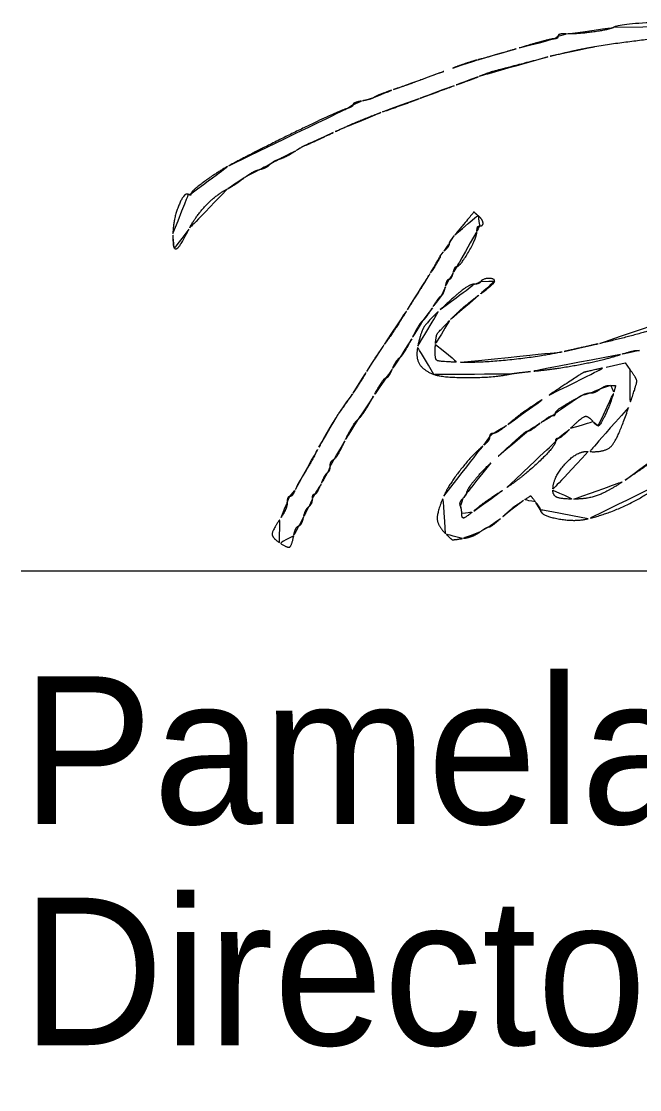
# Model space of a CAD drawing. Extents: x 208586767.6 to 208586821.4, y -134301046.9 to -134301022.9.
# Drawn here: x 208586817.913 to 208586818.5, y -134301044.142 to -134301043.128 of the extents above; entities that cross this region are included whole.
import ezdxf

# ---------------------------------------------------------------- set-up
doc = ezdxf.new("R2010")
doc.units = 0
doc.layers.add('SH_Data', color=7, linetype='Continuous')
doc.layers.add('SH_Text', color=7, linetype='Continuous')

msp = doc.modelspace()

# ---------------------------------------------------------------- linework, layer by layer
at = {"layer": 'SH_Data'}
msp.add_line((208586817.9133, -134301043.6494), (208586821.4133, -134301043.6494), dxfattribs=at)
msp.add_lwpolyline([(208586818.4678, -134301043.4561), (208586818.4858, -134301043.452), (208586818.4905, -134301043.4582)], dxfattribs=at)
for points in [[(208586818.4752, -134301043.1335), (208586818.482, -134301043.1293), (208586818.599, -134301043.127), (208586818.6334, -134301043.1304)], [(208586818.4222, -134301043.1419), (208586818.4222, -134301043.1405), (208586818.4263, -134301043.1395), (208586818.4312, -134301043.1397)], [(208586818.4312, -134301043.1397), (208586818.4408, -134301043.14), (208586818.4718, -134301043.1356), (208586818.4752, -134301043.1335)], [(208586818.7059, -134301043.1611), (208586818.6554, -134301043.1421), (208586818.5474, -134301043.1381), (208586818.457, -134301043.1519)], [(208586818.3855, -134301043.1531), (208586818.4016, -134301043.1483), (208586818.4164, -134301043.1444), (208586818.4185, -134301043.1444)], [(208586818.4185, -134301043.1444), (208586818.4206, -134301043.1444), (208586818.4222, -134301043.1433), (208586818.4222, -134301043.1419)], [(208586818.3466, -134301043.1642), (208586818.3519, -134301043.1629), (208586818.3694, -134301043.1578), (208586818.3855, -134301043.1531)], [(208586818.4126, -134301043.1616), (208586818.3616, -134301043.1748), (208586818.3574, -134301043.176), (208586818.3466, -134301043.1804)], [(208586818.457, -134301043.1519), (208586818.4478, -134301043.1533), (208586818.4278, -134301043.1577), (208586818.4126, -134301043.1616)], [(208586818.3226, -134301043.1721), (208586818.3306, -134301043.1691), (208586818.3414, -134301043.1656), (208586818.3466, -134301043.1642)], [(208586818.2662, -134301043.1926), (208586818.281, -134301043.1876), (208586818.2874, -134301043.1852), (208586818.3226, -134301043.1721)], [(208586818.3466, -134301043.1804), (208586818.344, -134301043.1815), (208586818.3337, -134301043.1853), (208586818.3238, -134301043.1889)], [(208586818.3238, -134301043.1889), (208586818.3139, -134301043.1925), (208586818.2988, -134301043.1981), (208586818.2902, -134301043.2013)], [(208586818.2368, -134301043.2033), (208586818.2418, -134301043.2023), (208586818.2469, -134301043.2008), (208586818.2482, -134301043.1998)], [(208586818.2482, -134301043.1998), (208586818.2496, -134301043.1988), (208586818.2577, -134301043.1956), (208586818.2662, -134301043.1926)], [(208586818.2902, -134301043.2013), (208586818.2817, -134301043.2045), (208586818.2655, -134301043.2104), (208586818.2542, -134301043.2144)], [(208586818.1102, -134301043.2648), (208586818.1405, -134301043.2486), (208586818.2141, -134301043.2129), (208586818.2224, -134301043.2105)], [(208586818.2224, -134301043.2105), (208586818.2254, -134301043.2096), (208586818.2278, -134301043.208), (208586818.2278, -134301043.2069)], [(208586818.2278, -134301043.2069), (208586818.2278, -134301043.2058), (208586818.2319, -134301043.2042), (208586818.2368, -134301043.2033)], [(208586818.2542, -134301043.2144), (208586818.243, -134301043.2184), (208586818.2227, -134301043.227), (208586818.209, -134301043.2334)], [(208586818.209, -134301043.2334), (208586818.1954, -134301043.2399), (208586818.1837, -134301043.2452), (208586818.1832, -134301043.2452)], [(208586818.1732, -134301043.2509), (208586818.1683, -134301043.254), (208586818.1616, -134301043.2574), (208586818.1584, -134301043.2584)], [(208586818.1832, -134301043.2452), (208586818.1826, -134301043.2452), (208586818.1781, -134301043.2478), (208586818.1732, -134301043.2509)], [(208586818.1584, -134301043.2584), (208586818.1551, -134301043.2594), (208586818.151, -134301043.2617), (208586818.1492, -134301043.2635)], [(208586818.0742, -134301043.2914), (208586818.0742, -134301043.2893), (208586818.0996, -134301043.2705), (208586818.1102, -134301043.2648)], [(208586818.1395, -134301043.2684), (208586818.1359, -134301043.2692), (208586818.1293, -134301043.2729), (208586818.1246, -134301043.2764)], [(208586818.1492, -134301043.2635), (208586818.1474, -134301043.2653), (208586818.143, -134301043.2675), (208586818.1395, -134301043.2684)], [(208586818.1246, -134301043.2764), (208586818.12, -134301043.28), (208586818.1129, -134301043.2847), (208586818.1088, -134301043.2868)], [(208586818.0571, -134301043.3293), (208586818.0572, -134301043.3161), (208586818.0678, -134301043.2895), (208586818.072, -134301043.2921)], [(208586818.072, -134301043.2921), (208586818.0732, -134301043.2929), (208586818.0742, -134301043.2926), (208586818.0742, -134301043.2914)], [(208586818.1088, -134301043.2868), (208586818.0983, -134301043.2921), (208586818.0784, -134301043.313), (208586818.0722, -134301043.3251)], [(208586818.3244, -134301043.3304), (208586818.343, -134301043.3082), (208586818.3423, -134301043.3088), (208586818.3464, -134301043.3122)], [(208586818.3464, -134301043.3122), (208586818.3507, -134301043.3157), (208586818.3516, -134301043.322), (208586818.3478, -134301043.322)], [(208586818.3478, -134301043.322), (208586818.3465, -134301043.322), (208586818.3454, -134301043.3243), (208586818.3454, -134301043.3271)], [(208586818.0584, -134301043.343), (208586818.0576, -134301043.3422), (208586818.057, -134301043.336), (208586818.0571, -134301043.3293)], [(208586818.0722, -134301043.3251), (208586818.0656, -134301043.338), (208586818.0603, -134301043.3449), (208586818.0584, -134301043.343)], [(208586818.319, -134301043.339), (208586818.319, -134301043.3378), (208586818.3215, -134301043.3339), (208586818.3244, -134301043.3304)], [(208586818.3454, -134301043.3271), (208586818.3454, -134301043.3327), (208586818.3295, -134301043.3604), (208586818.3263, -134301043.3604)], [(208586818.3142, -134301043.346), (208586818.3169, -134301043.3434), (208586818.319, -134301043.3402), (208586818.319, -134301043.339)], [(208586818.3015, -134301043.3665), (208586818.307, -134301043.3579), (208586818.3111, -134301043.3508), (208586818.3105, -134301043.3508)], [(208586818.3105, -134301043.3508), (208586818.3099, -134301043.3508), (208586818.3116, -134301043.3487), (208586818.3142, -134301043.346)], [(208586818.3263, -134301043.3604), (208586818.3253, -134301043.3604), (208586818.3237, -134301043.3631), (208586818.3229, -134301043.3664)], [(208586818.2794, -134301043.4015), (208586818.286, -134301043.3909), (208586818.296, -134301043.3751), (208586818.3015, -134301043.3665)], [(208586818.3192, -134301043.3724), (208586818.318, -134301043.3724), (208586818.3163, -134301043.3756), (208586818.3155, -134301043.3796)], [(208586818.3229, -134301043.3664), (208586818.322, -134301043.3697), (208586818.3204, -134301043.3724), (208586818.3192, -134301043.3724)], [(208586818.343, -134301043.3772), (208586818.3455, -134301043.3772), (208586818.3482, -134301043.3761), (208586818.349, -134301043.3748)], [(208586818.3622, -134301043.3744), (208586818.3622, -134301043.3756), (208586818.3555, -134301043.3815), (208586818.3472, -134301043.3876)], [(208586818.349, -134301043.3748), (208586818.3508, -134301043.3719), (208586818.3622, -134301043.3716), (208586818.3622, -134301043.3744)], [(208586818.3106, -134301043.4014), (208586818.3263, -134301043.3868), (208586818.3391, -134301043.3772), (208586818.343, -134301043.3772)], [(208586818.3155, -134301043.3796), (208586818.3146, -134301043.3835), (208586818.3128, -134301043.3874), (208586818.3116, -134301043.3882)], [(208586818.3116, -134301043.3882), (208586818.3103, -134301043.389), (208586818.3065, -134301043.3941), (208586818.3031, -134301043.3996)], [(208586818.3472, -134301043.3876), (208586818.339, -134301043.3937), (208586818.3265, -134301043.4045), (208586818.3195, -134301043.4117)], [(208586818.4618, -134301043.4335), (208586818.4988, -134301043.4254), (208586818.5651, -134301043.4025), (208586818.5736, -134301043.3949)], [(208586818.2577, -134301043.4344), (208586818.2631, -134301043.427), (208586818.2728, -134301043.4121), (208586818.2794, -134301043.4015)], [(208586818.2893, -134301043.436), (208586818.2921, -134301043.423), (208586818.2982, -134301043.413), (208586818.3106, -134301043.4014)], [(208586818.3031, -134301043.3996), (208586818.2997, -134301043.4051), (208586818.2956, -134301043.4107), (208586818.2939, -134301043.412)], [(208586818.2939, -134301043.412), (208586818.2922, -134301043.4134), (208586818.2876, -134301043.421), (208586818.2836, -134301043.429)], [(208586818.3195, -134301043.4117), (208586818.3087, -134301043.4226), (208586818.3066, -134301043.4263), (208586818.306, -134301043.4346)], [(208586818.241, -134301043.46), (208586818.2448, -134301043.4534), (208586818.2523, -134301043.4419), (208586818.2577, -134301043.4344)], [(208586818.2836, -134301043.429), (208586818.2795, -134301043.437), (208586818.2745, -134301043.445), (208586818.2723, -134301043.4468)], [(208586818.306, -134301043.4346), (208586818.3052, -134301043.448), (208586818.3092, -134301043.4509), (208586818.3298, -134301043.4514)], [(208586818.4282, -134301043.4411), (208586818.4362, -134301043.4393), (208586818.4513, -134301043.4359), (208586818.4618, -134301043.4335)], [(208586818.3046, -134301043.4629), (208586818.2942, -134301043.4589), (208586818.2871, -134301043.4465), (208586818.2893, -134301043.436)], [(208586818.3298, -134301043.4514), (208586818.3491, -134301043.452), (208586818.4069, -134301043.4459), (208586818.4282, -134301043.4411)], [(208586818.4816, -134301043.444), (208586818.4652, -134301043.4493), (208586818.4201, -134301043.4578), (208586818.3963, -134301043.4601)], [(208586818.4996, -134301043.4403), (208586818.498, -134301043.4397), (208586818.4899, -134301043.4414), (208586818.4816, -134301043.444)], [(208586818.2723, -134301043.4468), (208586818.2701, -134301043.4486), (208586818.2669, -134301043.4536), (208586818.265, -134301043.458)], [(208586818.2279, -134301043.4807), (208586818.2313, -134301043.4759), (208586818.2371, -134301043.4666), (208586818.241, -134301043.46)], [(208586818.2593, -134301043.466), (208586818.258, -134301043.466), (208586818.2526, -134301043.4739), (208586818.2473, -134301043.4836)], [(208586818.265, -134301043.458), (208586818.2632, -134301043.4624), (208586818.2606, -134301043.466), (208586818.2593, -134301043.466)], [(208586818.3759, -134301043.4627), (208586818.3622, -134301043.4658), (208586818.3127, -134301043.4659), (208586818.3046, -134301043.4629)], [(208586818.3963, -134301043.4601), (208586818.388, -134301043.4609), (208586818.3788, -134301043.4621), (208586818.3759, -134301043.4627)], [(208586818.4138, -134301043.4825), (208586818.4455, -134301043.4614), (208586818.4469, -134301043.4608), (208586818.4678, -134301043.4561)], [(208586818.4905, -134301043.4582), (208586818.4971, -134301043.4669), (208586818.497, -134301043.4718), (208586818.4892, -134301043.4944)], [(208586818.4719, -134301043.4733), (208586818.469, -134301043.4733), (208586818.4645, -134301043.475), (208586818.462, -134301043.4769)], [(208586818.4752, -134301043.4798), (208586818.4769, -134301043.474), (208586818.4765, -134301043.4732), (208586818.4719, -134301043.4733)], [(208586818.2144, -134301043.4999), (208586818.2185, -134301043.4941), (208586818.2246, -134301043.4854), (208586818.2279, -134301043.4807)], [(208586818.2473, -134301043.4836), (208586818.242, -134301043.4932), (208586818.2353, -134301043.5032), (208586818.2324, -134301043.5058)], [(208586818.3746, -134301043.5104), (208586818.3883, -134301043.4993), (208586818.3864, -134301043.5007), (208586818.4138, -134301043.4825)], [(208586818.4435, -134301043.4835), (208586818.4291, -134301043.4915), (208586818.4198, -134301043.4979), (208586818.4198, -134301043.4999)], [(208586818.4533, -134301043.4804), (208586818.451, -134301043.4804), (208586818.4466, -134301043.4818), (208586818.4435, -134301043.4835)], [(208586818.462, -134301043.4769), (208586818.4594, -134301043.4788), (208586818.4555, -134301043.4804), (208586818.4533, -134301043.4804)], [(208586818.4605, -134301043.5116), (208586818.4623, -134301043.5116), (208586818.4721, -134301043.4905), (208586818.4752, -134301043.4798)], [(208586818.4892, -134301043.4944), (208586818.479, -134301043.5243), (208586818.467, -134301043.5373), (208586818.451, -134301043.536)], [(208586818.1955, -134301043.532), (208586818.2018, -134301043.5201), (208586818.2103, -134301043.5057), (208586818.2144, -134301043.4999)], [(208586818.2324, -134301043.5058), (208586818.2296, -134301043.5083), (208586818.2241, -134301043.5174), (208586818.2201, -134301043.526)], [(208586818.4172, -134301043.502), (208586818.4157, -134301043.502), (208586818.4104, -134301043.5053), (208586818.4054, -134301043.5092)], [(208586818.4198, -134301043.4999), (208586818.4198, -134301043.501), (208586818.4187, -134301043.502), (208586818.4172, -134301043.502)], [(208586818.4342, -134301043.514), (208586818.4444, -134301043.5039), (208586818.4509, -134301043.5021), (208586818.4558, -134301043.508)], [(208586818.3608, -134301043.5188), (208586818.3627, -134301043.5188), (208586818.3689, -134301043.515), (208586818.3746, -134301043.5104)], [(208586818.3943, -134301043.5164), (208586818.3924, -134301043.5164), (208586818.3839, -134301043.5237), (208586818.3586, -134301043.5469)], [(208586818.4054, -134301043.5092), (208586818.4004, -134301043.5132), (208586818.3954, -134301043.5164), (208586818.3943, -134301043.5164)], [(208586818.4222, -134301043.5236), (208586818.4236, -134301043.5236), (208586818.429, -134301043.5193), (208586818.4342, -134301043.514)], [(208586818.4558, -134301043.508), (208586818.4575, -134301043.51), (208586818.4596, -134301043.5116), (208586818.4605, -134301043.5116)], [(208586818.2201, -134301043.526), (208586818.2162, -134301043.5346), (208586818.2115, -134301043.5425), (208586818.2096, -134301043.5435)], [(208586818.352, -134301043.53), (208586818.355, -134301043.5276), (208586818.3574, -134301043.5241), (208586818.3574, -134301043.5222)], [(208586818.3574, -134301043.5222), (208586818.3574, -134301043.5204), (208586818.359, -134301043.5188), (208586818.3608, -134301043.5188)], [(208586818.3738, -134301043.5702), (208586818.3894, -134301043.5598), (208586818.4198, -134301043.531), (208586818.4198, -134301043.5267)], [(208586818.4198, -134301043.5267), (208586818.4198, -134301043.525), (208586818.4209, -134301043.5236), (208586818.4222, -134301043.5236)], [(208586818.18, -134301043.5596), (208586818.1823, -134301043.5563), (208586818.1892, -134301043.5439), (208586818.1955, -134301043.532)], [(208586818.314, -134301043.5783), (208586818.3184, -134301043.5678), (208586818.3417, -134301043.5384), (208586818.352, -134301043.53)], [(208586818.451, -134301043.536), (208586818.4406, -134301043.5351), (208586818.4174, -134301043.5605), (208586818.4174, -134301043.5727)], [(208586818.4858, -134301043.5633), (208586818.5044, -134301043.5509), (208586818.5268, -134301043.5342), (208586818.5286, -134301043.5315)], [(208586818.2096, -134301043.5435), (208586818.2078, -134301043.5446), (208586818.2062, -134301043.5475), (208586818.2062, -134301043.55)], [(208586818.3586, -134301043.5469), (208586818.3495, -134301043.5553), (208586818.3358, -134301043.5724), (208586818.3358, -134301043.5754)], [(208586818.2037, -134301043.5561), (208586818.2024, -134301043.5569), (208586818.1996, -134301043.5619), (208586818.1975, -134301043.567)], [(208586818.2062, -134301043.55), (208586818.2062, -134301043.5525), (208586818.2051, -134301043.5552), (208586818.2037, -134301043.5561)], [(208586818.1732, -134301043.5722), (208586818.1747, -134301043.5686), (208586818.1778, -134301043.5629), (208586818.18, -134301043.5596)], [(208586818.1975, -134301043.567), (208586818.1954, -134301043.5722), (208586818.1928, -134301043.5764), (208586818.1916, -134301043.5764)], [(208586818.4374, -134301043.5812), (208586818.4504, -134301043.5812), (208586818.4695, -134301043.5742), (208586818.4858, -134301043.5633)], [(208586818.5178, -134301043.5675), (208586818.5083, -134301043.5766), (208586818.4695, -134301043.5954), (208586818.451, -134301043.5998)], [(208586818.1679, -134301043.5788), (208586818.1692, -134301043.5788), (208586818.1716, -134301043.5758), (208586818.1732, -134301043.5722)], [(208586818.1916, -134301043.5764), (208586818.1904, -134301043.5764), (208586818.1894, -134301043.5784), (208586818.1894, -134301043.5809)], [(208586818.3358, -134301043.5754), (208586818.3358, -134301043.5761), (208586818.3342, -134301043.5784), (208586818.3321, -134301043.5805)], [(208586818.3423, -134301043.5925), (208586818.3498, -134301043.5864), (208586818.355, -134301043.5827), (208586818.3738, -134301043.5702)], [(208586818.4174, -134301043.5727), (208586818.4174, -134301043.5779), (208586818.4253, -134301043.5812), (208586818.4374, -134301043.5812)], [(208586818.1596, -134301043.5987), (208586818.1628, -134301043.594), (208586818.1654, -134301043.5876), (208586818.1654, -134301043.5845)], [(208586818.1654, -134301043.5845), (208586818.1654, -134301043.5814), (208586818.1665, -134301043.5788), (208586818.1679, -134301043.5788)], [(208586818.1894, -134301043.5809), (208586818.1894, -134301043.5834), (208586818.1879, -134301043.5867), (208586818.186, -134301043.5883)], [(208586818.3156, -134301043.614), (208586818.308, -134301043.6064), (208586818.3074, -134301043.5936), (208586818.314, -134301043.5783)], [(208586818.3321, -134301043.5805), (208586818.3301, -134301043.5826), (208586818.329, -134301043.5858), (208586818.3297, -134301043.5877)], [(208586818.3297, -134301043.5877), (208586818.3304, -134301043.5896), (208586818.331, -134301043.5927), (208586818.331, -134301043.5946)], [(208586818.3896, -134301043.5824), (208586818.3813, -134301043.5878), (208586818.3788, -134301043.5898), (208586818.3676, -134301043.5998)], [(208586818.4008, -134301043.5838), (208586818.3964, -134301043.578), (208586818.3963, -134301043.578), (208586818.3896, -134301043.5824)], [(208586818.4054, -134301043.5912), (208586818.4054, -134301043.5903), (208586818.4033, -134301043.587), (208586818.4008, -134301043.5838)], [(208586818.186, -134301043.5883), (208586818.1841, -134301043.5899), (208586818.1818, -134301043.5944), (208586818.181, -134301043.5983)], [(208586818.331, -134301043.5946), (208586818.331, -134301043.5995), (208586818.3345, -134301043.5988), (208586818.3423, -134301043.5925)], [(208586818.451, -134301043.5998), (208586818.4382, -134301043.6029), (208586818.4056, -134301043.5967), (208586818.4054, -134301043.5912)], [(208586818.158, -134301043.6224), (208586818.1509, -134301043.6176), (208586818.1514, -134301043.6108), (208586818.1596, -134301043.5987)], [(208586818.1763, -134301043.6067), (208586818.1745, -134301043.6074), (208586818.1724, -134301043.6116), (208586818.1716, -134301043.616)], [(208586818.181, -134301043.5983), (208586818.1801, -134301043.6023), (208586818.178, -134301043.6061), (208586818.1763, -134301043.6067)], [(208586818.3568, -134301043.6076), (208586818.3557, -134301043.6076), (208586818.3519, -134301043.6097), (208586818.3483, -134301043.6123)], [(208586818.3676, -134301043.5998), (208586818.3628, -134301043.6041), (208586818.3579, -134301043.6076), (208586818.3568, -134301043.6076)], [(208586818.1716, -134301043.616), (208586818.1698, -134301043.6257), (208586818.1656, -134301043.6277), (208586818.158, -134301043.6224)], [(208586818.3318, -134301043.6186), (208586818.3231, -134301043.62), (208586818.321, -134301043.6194), (208586818.3156, -134301043.614)], [(208586818.3483, -134301043.6123), (208586818.3448, -134301043.6149), (208586818.3373, -134301043.6178), (208586818.3318, -134301043.6186)]]:
    msp.add_open_spline(points, degree=2, dxfattribs=at)

# ---------------------------------------------------------------- texts
at = {"layer": 'SH_Text'}
for s, p in [('Pamela Boratyn', (208586817.9133, -134301043.8894)), ('Director, Department of Transportation', (208586817.9133, -134301044.0994))]:
    msp.add_text(s, height=0.14, dxfattribs=at).set_placement(p)

doc.saveas('drawing.dxf')
